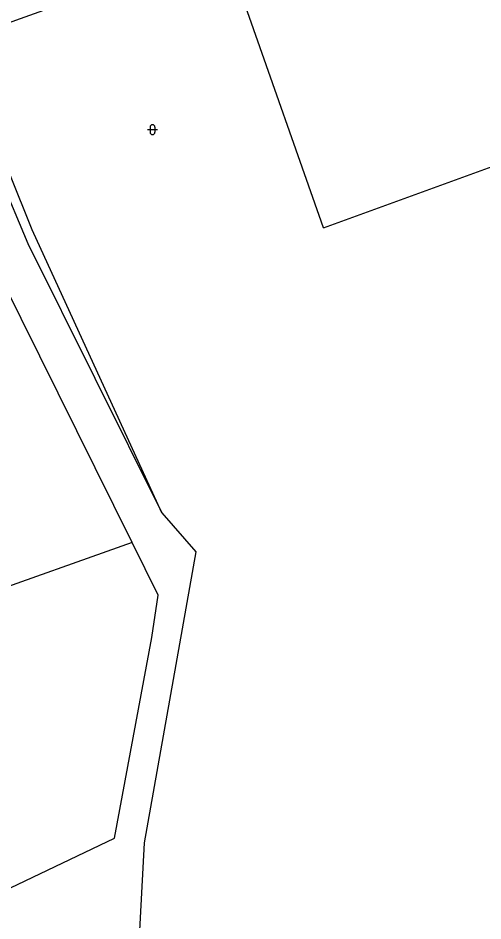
# Model space of a CAD drawing. Extents: x -598233 to -596890, y -1157848 to -1156431.
# Drawn here: x -597935.7 to -597888.1, y -1157225.1 to -1157132.7 of the extents above; entities that cross this region are included whole.
import ezdxf

# ---------------------------------------------------------------- set-up
doc = ezdxf.new("R2010")
doc.units = 0
for name, color, linetype in [('Level 10', 7, 'Continuous'), ('Level 11', 7, 'Continuous'), ('Level 36', 7, 'Continuous'), ('Level 51', 7, 'Continuous'), ('Level 7', 7, 'Continuous')]:
    doc.layers.add(name, color=color, linetype=linetype)

msp = doc.modelspace()

# ---------------------------------------------------------------- linework, layer by layer
at = {"layer": 'Level 10'}
msp.add_lwpolyline([(-597928.87, -1157130.35), (-597938.25, -1157133.73)], dxfattribs=at)
at = {"layer": 'Level 11'}
for points in [[(-597904.44, -1157154.12), (-597912.46, -1157131.33)], [(-597941.18, -1157134.21), (-597941.4699, -1157137.65), (-597937.51, -1157148.96), (-597934.67, -1157155.7199)], [(-597904.44, -1157154.12), (-597881.18, -1157145.65)], [(-597934.67, -1157155.7199), (-597920.96, -1157183.29)]]:
    msp.add_lwpolyline(points, dxfattribs=at)
at = {"layer": 'Level 36'}
for p, q in [((-597922.176, -1157143.826), (-597922.176, -1157144.326)), ((-597921.676, -1157143.826), (-597921.676, -1157144.326)), ((-597922.426, -1157144.076), (-597921.426, -1157144.076))]:
    msp.add_line(p, q, dxfattribs=at)
for centre, start, end in [((-597921.9257, -1157143.8263), 0, 180), ((-597921.9257, -1157144.3263), 180, 0)]:
    msp.add_arc(centre, 0.25, start, end, dxfattribs=at)
at = {"layer": 'Level 51'}
for points in [[(-597924.01, -1157186.33), (-597937.25, -1157159.63)], [(-597920.96, -1157183.29), (-597917.5, -1157187.29)], [(-597924.01, -1157186.33), (-597955.88, -1157197.6599)], [(-597921.34, -1157191.7199), (-597924.01, -1157186.33)], [(-597917.5, -1157187.29), (-597922.79, -1157217.07)], [(-597922.01, -1157196.07), (-597921.34, -1157191.7199)], [(-597925.81, -1157216.61), (-597922.01, -1157196.07)], [(-597943.33, -1157224.9699), (-597925.81, -1157216.61)], [(-597922.79, -1157217.07), (-597923.85, -1157236.9099)]]:
    msp.add_lwpolyline(points, dxfattribs=at)
at = {"layer": 'Level 7'}
msp.add_lwpolyline([(-597920.96, -1157183.29), (-597934.25, -1157154.34), (-597936.53, -1157148.63), (-597940.76, -1157134.14)], dxfattribs=at)

doc.saveas('drawing.dxf')
